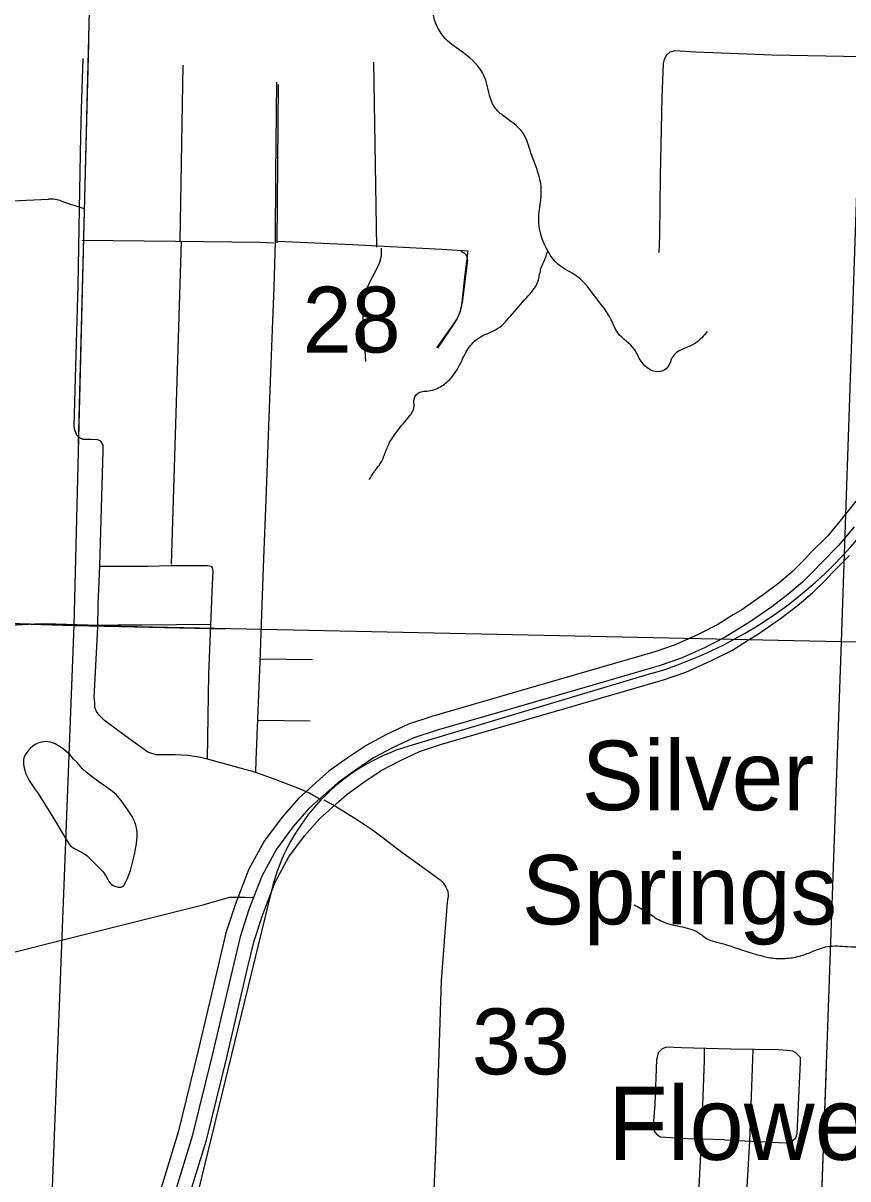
# Model space of a CAD drawing. Extents: x 1219626 to 1426462, y 456797 to 752399.
# Drawn here: x 1321869 to 1327502, y 660041 to 667939 of the extents above; entities that cross this region are included whole.
import ezdxf

# ---------------------------------------------------------------- set-up
doc = ezdxf.new("R2010")
doc.units = 0
for name, color, linetype in [('Communities and Subdivisions Names without Post Office', 7, 'Continuous'), ('Lakes and Ponds', 7, 'Continuous'), ('Local Roads Improved', 7, 'Continuous'), ('Local Roads Paved', 7, 'Continuous'), ('Masks', 7, 'Continuous'), ('Narrow River Creek and Branch and Slough', 7, 'Continuous'), ('Narrow River Creek and Branch and Slough Text', 7, 'Continuous'), ('Section Lines', 7, 'Continuous'), ('Section Numbers', 7, 'Continuous'), ('State Route Divided Highway Outline and Fill', 7, 'Continuous'), ('State Routes Highway Center Lines', 7, 'Continuous'), ('Uninventoried Roads and Features', 7, 'Continuous')]:
    doc.layers.add(name, color=color, linetype=linetype)

msp = doc.modelspace()

# ---------------------------------------------------------------- linework, layer by layer
at = {"layer": 'Lakes and Ponds'}
msp.add_lwpolyline([(1322212.3, 662909.8), (1322199.4, 662926.4), (1322187.1, 662939.9), (1322164.1, 662961.6), (1322145.7, 662976.3), (1322116.8, 662995.9), (1322087.1, 663013.1), (1322069.6, 663020.8), (1322053.2, 663025.5), (1322038.1, 663027.9), (1322024.5, 663028.7), (1322012.5, 663028.4), (1321991.5, 663025.2), (1321975.9, 663020.7), (1321964.4, 663016.1), (1321947.8, 663006.9), (1321932.2, 662995.2), (1321919.2, 662983.3), (1321908.8, 662972.7), (1321900.4, 662963.2), (1321887.8, 662946.2), (1321880.3, 662933.1), (1321876, 662923), (1321871.8, 662907.6), (1321870.6, 662891.9), (1321871.8, 662875), (1321873.9, 662859.9), (1321880, 662833.2), (1321886.4, 662813.2), (1321892.3, 662798.5), (1321902.5, 662777.1), (1321914.3, 662756.8), (1321952.5, 662701.1), (1321971.6, 662673.7), (1321989.8, 662645.6), (1322046.5, 662553.2), (1322103, 662460.8), (1322140.6, 662398.2), (1322178.5, 662335.7), (1322183.9, 662328), (1322195.9, 662315.5), (1322208, 662306.1), (1322219.5, 662298.9), (1322263.1, 662276.4), (1322284.4, 662264.4), (1322294.4, 662257.7), (1322303.7, 662250.2), (1322332.1, 662224.1), (1322373.3, 662183.1), (1322412.9, 662141), (1322420.4, 662131.9), (1322431.8, 662114.7), (1322447.1, 662087.3), (1322455.3, 662074), (1322464.6, 662061.5), (1322473.5, 662053), (1322483.2, 662046.3), (1322492.9, 662041.3), (1322501.8, 662037.8), (1322517.7, 662033.8), (1322529.3, 662033.1), (1322537.4, 662034), (1322542.9, 662035.6), (1322550.2, 662039.6), (1322555.9, 662045.6), (1322570.5, 662069.8), (1322579.9, 662088.8), (1322591.8, 662118.4), (1322601.6, 662148.9), (1322621.2, 662221.2), (1322629.8, 662257.5), (1322637.4, 662293.9), (1322643.5, 662329.9), (1322646.7, 662357.3), (1322647.9, 662377.9), (1322647.4, 662408.6), (1322645.9, 662423.9), (1322643.4, 662439), (1322638.9, 662456.9), (1322633.9, 662472.2), (1322622.9, 662498.1), (1322613, 662517), (1322596.2, 662544.8), (1322577.8, 662572.1), (1322555.7, 662603.7), (1322538.8, 662626.7), (1322525.6, 662643.2), (1322504.3, 662666.4), (1322492.8, 662677.2), (1322480.5, 662687.3), (1322432.8, 662721.3), (1322385.1, 662754.8), (1322342, 662786.9), (1322299.7, 662820.4), (1322276.6, 662841.6), (1322260.5, 662858.7), (1322237.8, 662885.7), (1322212.3, 662909.8)], dxfattribs=at)
at = {"layer": 'Local Roads Improved'}
for p, q in [((1324904.4, 666319), (1324868, 666027)), ((1324819.5, 665897.1), (1324699.2, 665717.6))]:
    msp.add_line(p, q, dxfattribs=at)
msp.add_lwpolyline([(1327593.9, 667707.9), (1326985.6, 667719.9), (1326464.3, 667741.4), (1326320.6, 667749.2), (1326287, 667739.7), (1326263.8, 667720.8), (1326247.5, 667689.8), (1326240.6, 667664), (1326232, 667432.6), (1326219.1, 666892.3), (1326215.6, 666492.2), (1326213.1, 666426.8), (1326210.5, 666372.6)], dxfattribs=at)
for centre, radius, start, end in [((1324854.8, 666325.2), 50, 352.89306, 86.60844), ((1324570.3, 666064.1), 300, 326.18521, 352.89306)]:
    msp.add_arc(centre, radius, start, end, dxfattribs=at)
at = {"layer": 'Local Roads Paved'}
for p, q in [((1322942.1, 666450.1), (1322963.2, 667652)), ((1324285.8, 666409), (1324265.1, 667672.3)), ((1323610.6, 667519.6), (1323600.8, 666438.6)), ((1322947.4, 666450.1), (1322879.5, 664241.5)), ((1323487.3, 663595.7), (1323846.5, 663589.3)), ((1323470.5, 663174.4), (1323829, 663171.7)), ((1326659, 660306.5), (1326502.5, 660311.5))]:
    msp.add_line(p, q, dxfattribs=at)
for points in [[(1323893.9, 662636.3), (1323825.5, 662677.3), (1323755.7, 662705.3), (1323598.4, 662767.3), (1323477, 662810.1), (1323429.8, 662827.6), (1323375.7, 662841.5), (1323128.4, 662907.9), (1323069, 662921.9), (1322993, 662934.1), (1322907.4, 662937.6), (1322820.1, 662937.6), (1322780.8, 662939.4), (1322749.3, 662948.1), (1322721.4, 662957.7), (1322566.8, 663068.7), (1322424.4, 663173.5), (1322388.5, 663209.3), (1322370.2, 663235.5), (1322358.8, 663262.6), (1322358, 663294.9), (1322355.4, 663329.9), (1322360.6, 663460.9), (1322378.9, 663810.3), (1322380.7, 663968.4), (1322392, 664230.5), (1322414.8, 665015.8), (1322415.6, 665055.1), (1322400.8, 665081.3), (1322378.9, 665091.8), (1322329.1, 665093.6), (1322277.6, 665094.4), (1322269.7, 665097.1), (1322252.3, 665106.7), (1322233.9, 665125.9), (1322230.4, 665136.4), (1322221.7, 665156.5), (1322218.2, 665182.7), (1322227.8, 665514.6), (1322244.4, 666145.3), (1322253.1, 666667.7), (1322262.8, 667170), (1322267.1, 667350.8), (1322279.4, 667698.5)], [(1323600.2, 667536), (1323592.3, 666905.3), (1323590.6, 666446.7), (1323580.9, 666132.2), (1323572.2, 665904.2), (1323553.9, 665430.7), (1323539, 664997.5), (1323528.5, 664739.8), (1323511.9, 664279.4), (1323498, 663900.3), (1323486.6, 663574.5), (1323459.5, 662902.7), (1323455.3, 662818.1)], [(1322270.6, 666456.3), (1322909.2, 666450.2), (1323486.6, 666442.3), (1323581.8, 666438.8)], [(1323607.2, 666450.2), (1324119.1, 666426.6), (1324727, 666393.4), (1324905.2, 666382), (1324882.5, 666203.8), (1324865.1, 666030), (1324854.6, 665968), (1324831, 665916.4), (1324692.1, 665720.8)], [(1324209, 665626.4), (1324190.7, 665928.7), (1324191.6, 665992.4), (1324209, 666088.5), (1324223, 666140.1), (1324252.7, 666200.3), (1324285.9, 666260.6), (1324305.1, 666305.2), (1324315.6, 666349.7), (1324317.3, 666400.4)], [(1322391.9, 664228.3), (1322717.9, 664227.4), (1322881.2, 664231.8), (1323087.4, 664232.7), (1323129.3, 664232.7), (1323152.9, 664228.3), (1323160.8, 664216.9), (1323165.1, 664193.4), (1323160.8, 664104.3), (1323136.3, 663489.3), (1323127, 662908.3)], [(1321741.2, 663821.7), (1321947.4, 663833.9), (1322019.9, 663835.6), (1322380.7, 663824.3), (1322515.2, 663826), (1322682.1, 663826), (1323150, 663832.3)], [(1323923, 662630.7), (1324002, 662588.1), (1324153.8, 662494.9), (1324254.9, 662425.7), (1324336.6, 662365.3), (1324454.6, 662273), (1324609, 662163.9), (1324716.4, 662084), (1324736.8, 662062.7), (1324756.3, 662033.4), (1324768.8, 662005.9), (1324771.4, 661974), (1324764.3, 661931.4), (1324725.3, 661397.1), (1324704.9, 660828.3), (1324684.5, 660231), (1324669.4, 659863.6), (1324665.8, 659695.9), (1324645.4, 659326.7), (1324617.9, 658798.7), (1324606.4, 658543.1)], [(1319094.2, 648699.7), (1319409.7, 659477.1), (1319460.4, 660509.6), (1319491.9, 661274.8), (1319507.6, 661301), (1319540.8, 661306.3), (1320085.9, 661273.1), (1320526.1, 661274.8), (1320631, 661292.3), (1321551.7, 661526.4), (1322103.8, 661664.4), (1323106.6, 661916), (1323279.6, 661964.9), (1323339, 661966.7), (1323386.1, 661966.7), (1323442.9, 661962.6)], [(1326659, 660306.5), (1327077.9, 660286.9), (1327118.7, 660297.6), (1327145.3, 660320.7), (1327156, 660350.8), (1327177.3, 660837.2), (1327179.1, 660870.9), (1327147.1, 660901.1), (1327126.7, 660914.4), (1327085.9, 660918.8), (1327029.1, 660921.5), (1326703.4, 660926.8), (1326365.3, 660936.5), (1326264.1, 660940.1), (1326233.9, 660928.6), (1326206.4, 660902.8), (1326195.8, 660854.9), (1326182.5, 660547.9), (1326172.7, 660406.7), (1326179.8, 660367.7), (1326195.8, 660345.5), (1326221.5, 660328.7), (1326361.7, 660318), (1326502.5, 660311.6)], [(1326434.9, 658890.6), (1326448.7, 659230), (1326471.8, 659716.3), (1326501.9, 660296.7), (1326522.3, 660852.2), (1326522.3, 660932)], [(1326851.7, 660924.4), (1326844.5, 660669.4), (1326829.4, 660299.4), (1326811.7, 659985.2)]]:
    msp.add_lwpolyline(points, dxfattribs=at)
at = {"layer": 'Masks'}
for p, q in [((1322248.2, 665063.1), (1322317.5, 667804.2)), ((1318930.6, 663925), (1322216.8, 663822.2)), ((1322216.8, 663822.2), (1323246.8, 663800.3)), ((1327352.9, 660806.2), (1327319.8, 659877.3))]:
    msp.add_line(p, q, dxfattribs=at)
at = {"layer": 'Narrow River Creek and Branch and Slough'}
for points in [[(1326540.6, 665831.8), (1326461, 665752.2), (1326301.7, 665654.8), (1326275.2, 665592.8), (1326222.1, 665557.4), (1326089.4, 665628.2), (1326045.2, 665707.9), (1325930.1, 665823), (1325885.9, 665911.5), (1325788.6, 666053.2), (1325647, 666212.5), (1325532, 666283.3), (1325443.5, 666398.4), (1325390.4, 666602), (1325408.1, 666805.6), (1325372.7, 666956.1), (1325337.3, 667053.5), (1325284.2, 667186.3), (1325142.7, 667310.2), (1325089.6, 667363.3), (1325018.8, 667575.8), (1324877.2, 667735.2), (1324753.4, 667832.5), (1324673.7, 667983), (1324656, 668133.5), (1324620.7, 668248.6), (1324558.7, 668328.3), (1324452.5, 668416.8), (1324417.2, 668567.3), (1324443.7, 668770.9), (1324443.7, 668877.2), (1324443.7, 668992.2), (1324355.2, 669098.5), (1324160.6, 669249), (1323930.5, 669381.8), (1323780.1, 669488), (1323612, 669638.5), (1323426.2, 669877.5), (1323320, 670001.4), (1323222.7, 670054.6), (1323098.8, 670054.6), (1322992.7, 670010.3), (1322930.7, 670001.4), (1322842.2, 669974.9), (1322762.6, 669966), (1322683, 669939.5), (1322497.2, 669930.6), (1322373.3, 669939.5), (1322240.6, 669921.8), (1322063.6, 669895.2), (1321913.2, 669886.4), (1321674.3, 669886.4), (1321488.5, 669886.4), (1321329.3, 669921.8), (1321187.7, 669974.9), (1321063.8, 669983.7), (1320957.7, 670019.2), (1320895.7, 670045.7), (1320635.6, 670130.8), (1320494, 670166.2), (1320237.4, 670307.8), (1320033.9, 670414.1), (1319821.6, 670511.5), (1319582.7, 670600), (1319414.6, 670732.8), (1319273, 670856.7), (1319166.8, 670901), (1319051.8, 670909.8), (1318954.5, 671016.1), (1318839.5, 671113.4), (1318751, 671184.3), (1318600.6, 671210.8), (1318397.1, 671202), (1318246.7, 671202), (1318158.2, 671210.8), (1318020.9, 671246.2)], [(1324233.3, 664820.7), (1324263.5, 664868.1), (1324310.9, 664932.8), (1324336.7, 664988.9), (1324366.9, 665062.2), (1324418.6, 665144.1), (1324496.2, 665239), (1324539.3, 665320.9), (1324539.3, 665368.3), (1324586.7, 665420.1), (1324625.5, 665424.4), (1324720.3, 665454.6), (1324784.9, 665506.3), (1324866.8, 665635.7), (1324922.8, 665734.9), (1325017.7, 665808.2), (1325095.2, 665842.7), (1325198.7, 665937.5), (1325306.4, 666062.6), (1325384, 666170.4), (1325409.8, 666273.9), (1325427.1, 666312.7), (1325452.3, 666381.3)], [(1326042.1, 661912.9), (1326133.5, 661862.1), (1326219.8, 661806.2), (1326357, 661765.5), (1326478.8, 661724.9), (1326544.9, 661679.2), (1326626.1, 661653.8), (1326768.3, 661608), (1326885.1, 661572.5), (1326971.4, 661552.1), (1327073, 661547.1), (1327169.5, 661562.3), (1327255.8, 661592.8), (1327362.5, 661628.4), (1327499.6, 661628.4), (1327707.8, 661633.4), (1327911, 661648.7), (1328037.9, 661658.8), (1328134.4, 661689.3), (1328230.9, 661755.4), (1328307.1, 661841.8), (1328393.4, 661948.5), (1328444.2, 662009.4), (1328484.8, 662055.2), (1328530.5, 662085.7), (1328601.6, 662111.1), (1328682.9, 662126.3), (1328779.4, 662161.9), (1328855.5, 662207.6), (1328911.4, 662243.2), (1328967.3, 662268.6), (1329033.3, 662294), (1329109.5, 662360), (1329165.3, 662441.3), (1329195.8, 662487.1), (1329241.5, 662522.6), (1329333.9, 662537.9), (1329435.5, 662497.2), (1329562.5, 662471.8), (1329801.2, 662426.1), (1329994.1, 662385.5), (1330141.4, 662349.9), (1330293.8, 662304.2), (1330420.7, 662253.3), (1330496.9, 662227.9), (1330568, 662238.1), (1330634, 662294), (1330705.1, 662314.3), (1330750.8, 662299.1), (1330832.1, 662258.4), (1330923.5, 662268.6), (1331004.7, 662283.8), (1331096.1, 662263.5), (1331172.3, 662217.8), (1331279, 662161.9), (1331339.9, 662116.1), (1331411, 662039.9), (1331451.6, 661999.3), (1331497.3, 661953.6), (1331522.7, 661923.1), (1331593.8, 661862.1), (1331709.1, 661846.8), (1331908.7, 661867.2), (1332132.1, 661984), (1332264.2, 662050.1), (1332415, 662055.2), (1332487.6, 662055.2), (1332619.7, 662070.4), (1332699.4, 662100.9), (1332792.3, 662095.8), (1332924.4, 662136.5), (1333020.9, 662156.8), (1333115.8, 662151.7), (1333227.6, 662126.3), (1333293.6, 662085.7), (1333354.5, 662080.6), (1333430.7, 662090.7), (1333491.6, 662070.4), (1333562.7, 662050.1), (1333613.5, 662029.8), (1333669.9, 662007.3)]]:
    msp.add_spline(points, degree=3, dxfattribs=at)
at = {"layer": 'Section Lines'}
for p, q in [((1322216.8, 663822.2), (1322350.6, 669112)), ((1327638.2, 669034.2), (1327456.6, 663710.7)), ((1322216.8, 663822.2), (1316934.6, 663987.4)), ((1322020.8, 658672.5), (1322216.8, 663822.2)), ((1327456.6, 663710.7), (1322216.8, 663822.2)), ((1327456.6, 663710.7), (1327269.1, 658458.8)), ((1332732.2, 663583.2), (1327456.6, 663710.7))]:
    msp.add_line(p, q, dxfattribs=at)
at = {"layer": 'State Route Divided Highway Outline and Fill'}
for points in [[(1327556.8, 664671.1), (1327468.5, 664560), (1327364.4, 664436.2), (1327249.9, 664320.8), (1327202.5, 664270.5), (1327123.9, 664191.8), (1327030.2, 664112), (1326923.6, 664031.5), (1326776.7, 663929.8), (1326718.2, 663894.9), (1326614.3, 663828.8), (1326480, 663760.3), (1326322.7, 663689.5), (1326182.9, 663642.3), (1325442.8, 663427.5), (1324659.8, 663200.9), (1324500.9, 663147.9), (1324351.8, 663077.4), (1324211.1, 663003), (1324082.4, 662915.9), (1323956.8, 662826.8), (1323892.3, 662769.5), (1323749.9, 662641.2), (1323635.5, 662511.3), (1323515.4, 662348.2), (1323408, 662151.9), (1323317.5, 661914.4), (1323254.3, 661721.8), (1323207.7, 661525.5), (1323065.1, 660917.5), (1322928.2, 660359.1), (1322779.1, 659875)], [(1322971.3, 659819.6), (1323121, 660305.8), (1323259.6, 660870.9), (1323402.3, 661479.6), (1323446.9, 661667.5), (1323506, 661847.5), (1323590.1, 662067.9), (1323684.5, 662240.4), (1323791.4, 662385.7), (1323892.4, 662500.4), (1324025.6, 662620.4), (1324081.4, 662669.9), (1324196.4, 662751.5), (1324314.2, 662831.3), (1324441.3, 662898.6), (1324575.5, 662962), (1324719.3, 663009.9), (1325498.4, 663235.4), (1326242.8, 663451.4), (1326395.9, 663503.2), (1326566.6, 663579.9), (1326713.7, 663655), (1326823.2, 663724.7), (1326885, 663761.6), (1327040.8, 663869.4), (1327155.5, 663955.9), (1327259.7, 664044.8), (1327346, 664131.1), (1327393.7, 664181.7), (1327512.1, 664301.2)]]:
    msp.add_lwpolyline(points, dxfattribs=at)
at = {"layer": 'State Routes Highway Center Lines'}
msp.add_lwpolyline([(1327545.9, 664496.7), (1327438.2, 664368.7), (1327321.8, 664251.3), (1327274.3, 664200.8), (1327191.8, 664118.3), (1327092.8, 664033.9), (1326982.2, 663950.5), (1326830.9, 663845.7), (1326770.7, 663809.8), (1326664, 663741.9), (1326523.3, 663670.1), (1326359.3, 663596.3), (1326212.8, 663546.9), (1325470.6, 663331.5), (1324689.5, 663105.4), (1324538.2, 663054.9), (1324396.5, 662988), (1324262.6, 662917.2), (1324139.4, 662833.7), (1324019.1, 662748.3), (1323958.9, 662695), (1323821.2, 662570.8), (1323713.5, 662448.5), (1323600, 662294.3), (1323499.1, 662109.9), (1323411.7, 661880.9), (1323350.6, 661694.7), (1323305, 661502.6), (1323162.4, 660894.2), (1323024.6, 660332.4), (1322875.2, 659847.3)], dxfattribs=at)
at = {"layer": 'Uninventoried Roads and Features'}
for p, q in [((1321479.4, 666711.5), (1322042.1, 666736)), ((1322132, 666723.4), (1322283, 666673.1)), ((1326168.1, 663496.6), (1324502.9, 662998.5)), ((1323565.9, 662012.4), (1322792.5, 658844.8))]:
    msp.add_line(p, q, dxfattribs=at)
for centre, radius, start, end in [((1322052.9, 666486.2), 250, 71.55636, 92.49081), ((1325327.9, 666305.6), 2932, 286.65218, 340.22124), ((1324894.9, 661687.9), 1368, 106.65218, 166.27772)]:
    msp.add_arc(centre, radius, start, end, dxfattribs=at)

# ---------------------------------------------------------------- texts
at = {"layer": 'Communities and Subdivisions Names without Post Office'}
for s, p in [('Silver', (1325684.4, 662560.2)), ('Springs', (1325275.1, 661780))]:
    msp.add_text(s, height=475, rotation=359.99983, dxfattribs=at).set_placement(p)
at = {"layer": 'Narrow River Creek and Branch and Slough Text'}
msp.add_text('Flowers', height=500, rotation=359.99983, dxfattribs=at).set_placement((1325862.9, 660170.7))
at = {"layer": 'Section Numbers'}
for s, p in [('28', (1323778.1, 665688.1)), ('33', (1324933.6, 660755))]:
    msp.add_text(s, height=450, rotation=359.99983, dxfattribs=at).set_placement(p)

doc.saveas('drawing.dxf')
